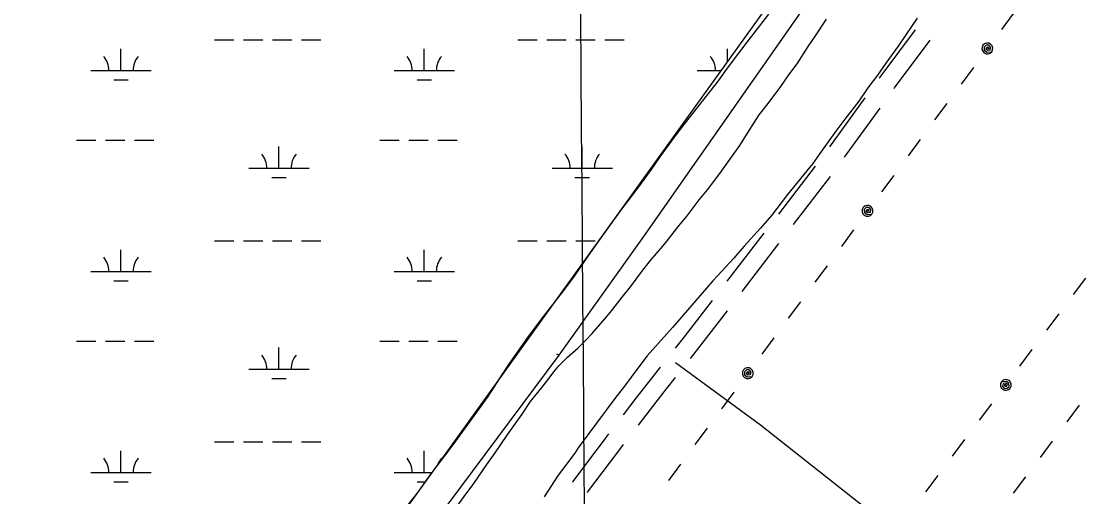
# Model space of a CAD drawing. Extents: x 3535183 to 3573198, y 534952 to 560562.
# Drawn here: x 3559421 to 3561184, y 557042 to 557829 of the extents above; entities that cross this region are included whole.
import ezdxf

# ---------------------------------------------------------------- set-up
doc = ezdxf.new("R2010")
doc.units = 0
for name, color, linetype in [('V-DTCH-CNTR', 7, 'Continuous'), ('V-GRID-MAJR', 7, 'Continuous'), ('V-ROAD-CNTR', 7, 'Continuous'), ('V-SITE-VEGE', 7, 'Continuous'), ('V-UTIL-LINE', 7, 'Continuous'), ('V-WETL-SWMP', 7, 'Continuous')]:
    doc.layers.add(name, color=color, linetype=linetype)

msp = doc.modelspace()

# ---------------------------------------------------------------- linework, layer by layer
at = {"layer": 'V-DTCH-CNTR'}
msp.add_lwpolyline([(3560504.004, 557263.756), (3560644.271, 557160.6950000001), (3560852.049, 556996.951), (3560916.973, 556949.429), (3560757.161, 556713.7930000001), (3560514.1720000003, 556384.837), (3560345.683, 556162.647), (3560134.401, 555884.914), (3560016.1720000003, 555743.743)], dxfattribs=at)
at = {"layer": 'V-GRID-MAJR'}
msp.add_spline([(3560480.4390000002, 540512.311), (3560433.741, 546570.077), (3560387.018, 552630.928), (3560340.296, 558691.794), (3560340.272, 558694.862)], degree=3, dxfattribs=at)
at = {"layer": 'V-ROAD-CNTR'}
for p, q in [((3560759.2060264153, 557621.2513771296), (3560817.7532219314, 557702.3178430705)), ((3560783.8276319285, 557604.1037521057), (3560842.3748305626, 557685.1702223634)), ((3560674.6857519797, 557509.6567942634), (3560735.55272131, 557588.9990340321)), ((3560699.329345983, 557492.4928231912), (3560760.196315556, 557571.8350632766)), ((3560589.4719949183, 557398.5776585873), (3560650.3389642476, 557477.919898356)), ((3560614.115588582, 557381.4136870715), (3560674.982558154, 557460.7559271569))]:
    msp.add_line(p, q, dxfattribs=at)
for points in [[(3560307.0473475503, 557278.3284169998), (3560311.58733847, 557276.4274208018), (3560451.2110592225, 557472.507028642), (3560718.7185242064, 557853.8872658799), (3560922.234117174, 558134.6917042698), (3561157.517646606, 558430.3281129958), (3561191.9965776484, 558477.682018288), (3561281.122399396, 558598.1347773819), (3561360.99523965, 558705.2935630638)], [(3560841.172100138, 557734.744429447), (3560842.324574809, 557736.3401856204), (3560900.9411255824, 557814.9167977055)], [(3560865.7937100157, 557717.5968104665), (3560866.509425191, 557718.5878143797), (3560925.57203332, 557797.762374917)], [(3560503.9272638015, 557287.7572316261), (3560518.847661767, 557306.5163511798), (3560565.1252071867, 557366.8407626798)], [(3560528.593563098, 557270.5755098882), (3560542.4903382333, 557288.0476488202), (3560589.7688007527, 557349.6767910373)], [(3558827.7830000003, 555308.41), (3558906.369, 555399.773), (3559348.0952654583, 555987.221999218), (3559556.5148486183, 556252.9804677), (3559781.064399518, 556564.5318445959), (3560311.58733847, 557276.4274208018)], [(3560417.723941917, 557177.4469223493), (3560438.770249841, 557204.7633977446), (3560465.3226327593, 557238.8622473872), (3560479.112748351, 557256.3850647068)], [(3560442.3698786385, 557160.281165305), (3560462.487750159, 557186.3926022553), (3560488.945367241, 557220.3697526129), (3560503.771647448, 557239.2092030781)], [(3560333.3685442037, 557065.716512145), (3560334.3254251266, 557067.0129965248), (3560360.170815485, 557101.6511692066), (3560386.194167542, 557136.1576311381), (3560393.439315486, 557145.6625072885)], [(3560357.995788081, 557048.5648766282), (3560358.4165748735, 557049.1350034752), (3560384.1691845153, 557083.6488307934), (3560410.0998324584, 557118.032368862), (3560418.0796451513, 557128.5010483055)]]:
    msp.add_lwpolyline(points, dxfattribs=at)
at = {"layer": 'V-SITE-VEGE'}
for p, q in [((3560657.907, 557840.436), (3560643.106, 557821.502)), ((3560643.106, 557821.502), (3560622.184, 557794.385)), ((3560622.184, 557794.385), (3560608.4050000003, 557775.9629999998)), ((3560608.4050000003, 557775.9629999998), (3560587.48, 557748.846)), ((3560587.48, 557748.846), (3560574.723, 557730.428)), ((3560574.723, 557730.428), (3560554.309, 557704.33)), ((3560554.309, 557704.33), (3560540.018, 557686.9319999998)), ((3560540.018, 557686.9319999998), (3560517.562, 557658.279)), ((3560517.562, 557658.279), (3560501.745, 557637.299)), ((3560501.745, 557637.299), (3560477.759, 557604.554)), ((3560477.759, 557604.554), (3560463.472, 557583.576)), ((3560463.472, 557583.576), (3560441.02, 557552.367)), ((3560441.02, 557552.367), (3560411.42, 557513.479)), ((3560411.42, 557513.479), (3560374.679, 557462.826)), ((3560374.679, 557462.826), (3560358.86, 557440.314)), ((3560358.86, 557440.314), (3560334.878, 557405.523)), ((3560334.878, 557405.523), (3560318.5470000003, 557383.009)), ((3560318.5470000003, 557383.009), (3560294.561, 557352.8200000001)), ((3560294.561, 557352.8200000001), (3560279.7600000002, 557333.376)), ((3560279.7600000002, 557333.376), (3560258.838, 557305.2339999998)), ((3560258.838, 557305.2339999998), (3560227.7120000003, 557260.723)), ((3560227.7120000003, 557260.723), (3560216.997, 557244.863)), ((3560216.997, 557244.863), (3560193.019, 557207.5160000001)), ((3560193.019, 557207.5160000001), (3560135.356, 557127.699)), ((3560123.109, 557111.838), (3560105.758, 557088.812)), ((3560135.356, 557127.699), (3560123.109, 557111.838)), ((3560105.758, 557088.812), (3560094.019, 557072.952)), ((3560094.019, 557072.952), (3560077.69, 557049.4149999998)), ((3560077.69, 557049.4149999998), (3560050.642, 557015.131))]:
    msp.add_line(p, q, dxfattribs=at)
for points in [[(3560138.0470000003, 557020.354), (3560153.866, 557042.353), (3560170.196, 557063.845), (3560191.627, 557095.054), (3560205.4050000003, 557114.496), (3560225.304, 557143.66), (3560250.308, 557178.451), (3560264.085, 557199.427), (3560282.967, 557222.964), (3560294.704, 557238.316), (3560302.36, 557248.55), (3560311.037, 557258.272), (3560325.332, 557273.116), (3560342.183, 557287.96), (3560354.436, 557299.734), (3560366.1780000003, 557312.015), (3560383.532, 557332.485), (3560396.293, 557347.327), (3560415.688, 557372.399), (3560429.467, 557389.284), (3560448.349, 557414.868), (3560462.128, 557432.2660000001), (3560483.057, 557456.827), (3560490.204, 557465.527), (3560509.597, 557490.089), (3560523.376, 557506.975), (3560543.278, 557533.582), (3560557.061, 557549.956), (3560577.474, 557577.076), (3560591.251, 557596.005), (3560610.131, 557623.123), (3560622.884, 557643.587), (3560642.271, 557673.77), (3560657.071, 557692.704), (3560677.9960000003, 557720.843), (3560691.261, 557740.287), (3560705.04, 557758.707), (3560723.406, 557787.356), (3560735.651, 557804.752), (3560753.5100000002, 557832.377)], [(3560903.794, 557834.102), (3560884.915, 557806.4720000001), (3560872.161, 557787.5430000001), (3560851.7460000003, 557759.403), (3560837.971, 557739.449), (3560822.15, 557718.47), (3560807.356, 557696.47), (3560783.877, 557666.792), (3560769.079, 557646.839), (3560746.626, 557615.627), (3560731.318, 557593.628), (3560689.467, 557541.944), (3560662.929, 557507.151), (3560644.552, 557486.169), (3560617.498, 557456.487), (3560600.1410000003, 557436.53), (3560574.109, 557407.87), (3560565.43, 557399.1680000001), (3560523.575, 557350.553), (3560499.072, 557321.897), (3560457.215, 557274.8150000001), (3560441.394, 557254.86), (3560419.45, 557224.67), (3560403.629, 557204.205), (3560342.9020000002, 557122.85), (3560337.291, 557114.152), (3560316.876, 557087.034), (3560309.733, 557077.313), (3560286.775, 557041.4990000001)]]:
    msp.add_lwpolyline(points, dxfattribs=at)
at = {"layer": 'V-UTIL-LINE'}
for points in [[(3561063.35083494, 557842.5412885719), (3561043.163875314, 557815.1823432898)], [(3561020.0099216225, 557783.8074060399), (3561022.884915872, 557783.720406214), (3561021.608918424, 557785.6654023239), (3561018.862923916, 557785.6794022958), (3561017.3959268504, 557783.146407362), (3561020.0319215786, 557781.0014116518), (3561024.682912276, 557781.58741048), (3561025.554910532, 557785.7644021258), (3561022.5509165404, 557789.5883944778), (3561017.99592565, 557789.1323953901), (3561014.623932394, 557786.1964012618), (3561014.887931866, 557781.3804108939), (3561019.118923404, 557777.8574179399), (3561027.251907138, 557778.4644167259), (3561028.744904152, 557781.6424103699), (3561028.9089038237, 557785.150403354), (3561027.7179062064, 557788.4533967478), (3561025.3529109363, 557791.0493915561), (3561022.1749172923, 557792.543388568), (3561018.666924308, 557792.7073882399), (3561015.363930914, 557791.5153906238), (3561012.767936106, 557789.1513953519), (3561011.273939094, 557785.973401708), (3561011.109939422, 557782.4654087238), (3561012.3009370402, 557779.1614153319), (3561014.6659323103, 557776.5654205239), (3561017.843925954, 557775.0724235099), (3561021.351918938, 557774.9084238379), (3561024.6559123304, 557776.0994214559), (3561027.251907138, 557778.4644167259)], [(3560996.852967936, 557752.418468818), (3560976.6660083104, 557725.0605235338)], [(3560952.917055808, 557692.874587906), (3560932.730096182, 557665.5156426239)], [(3560908.9811436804, 557633.329706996), (3560888.7941840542, 557605.9717617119)], [(3560865.0452315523, 557573.7858260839), (3560844.858271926, 557546.4268808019)], [(3560821.704318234, 557515.0509435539), (3560824.580312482, 557514.963943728), (3560823.304315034, 557516.909939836), (3560820.558320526, 557516.9239398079), (3560819.09132346, 557514.389944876), (3560821.7263181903, 557512.2449491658), (3560826.377308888, 557512.830947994), (3560827.2503071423, 557517.0079396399), (3560824.2463131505, 557520.8319319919), (3560819.690322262, 557520.375932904), (3560816.3183290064, 557517.4409387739), (3560816.582328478, 557512.6239484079), (3560820.813320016, 557509.1009554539), (3560828.94630375, 557509.7079542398), (3560830.4393007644, 557512.8859478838), (3560830.603300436, 557516.3939408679), (3560829.412302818, 557519.6969342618), (3560827.047307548, 557522.29292907), (3560823.869313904, 557523.7869260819), (3560820.362320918, 557523.9509257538), (3560817.0583275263, 557522.7599281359), (3560814.462332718, 557520.3949328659), (3560812.968335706, 557517.2169392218), (3560812.8043360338, 557513.7089462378), (3560813.9963336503, 557510.4049528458), (3560816.3603289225, 557507.8089580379), (3560819.538322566, 557506.3159610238), (3560823.04631555, 557506.1519613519), (3560826.350308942, 557507.3429589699), (3560828.94630375, 557509.7079542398)], [(3560798.547364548, 557483.66300633), (3560778.360404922, 557456.3050610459)], [(3560754.6114524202, 557424.119125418), (3560734.424492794, 557396.7611801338)], [(3561162.608636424, 557376.611220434), (3561182.9785956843, 557403.8331659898)], [(3560710.6755402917, 557364.5752445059), (3560690.488580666, 557337.216299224)], [(3561118.274725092, 557317.3623389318), (3561138.644684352, 557344.5852844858)], [(3560666.7396281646, 557305.0303635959), (3560646.552668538, 557277.671418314)], [(3561073.9398137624, 557258.1124574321), (3561094.3097730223, 557285.3354029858)], [(3560623.398714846, 557246.295481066), (3560626.2747090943, 557246.2074812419), (3560624.998711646, 557248.15347735), (3560622.2527171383, 557248.1674773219), (3560620.7857200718, 557245.63348239), (3560623.4207148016, 557243.4884866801), (3560628.072705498, 557244.074485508), (3560628.9447037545, 557248.251477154), (3560625.9407097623, 557252.0764695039), (3560621.384718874, 557251.619470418), (3560618.013725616, 557248.6844762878), (3560618.2777250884, 557243.8674859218), (3560622.5077166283, 557240.3444929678), (3560630.640700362, 557240.9514917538), (3560632.1346973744, 557244.1294853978), (3560632.2986970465, 557247.6374783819), (3560631.10669943, 557250.9414717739), (3560628.7427041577, 557253.5374665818), (3560625.564710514, 557255.0304635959), (3560622.0567175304, 557255.1944632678), (3560618.7527241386, 557254.0034656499), (3560616.1567293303, 557251.6384703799), (3560614.663732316, 557248.4604767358), (3560614.4997326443, 557244.952483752), (3560615.690730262, 557241.6494903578), (3560618.055725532, 557239.05349555), (3560621.233719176, 557237.559498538), (3560624.7417121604, 557237.3954988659), (3560628.044705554, 557238.587496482), (3560630.640700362, 557240.9514917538)], [(3561050.55586053, 557226.8615199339), (3561047.68086628, 557226.9685197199), (3561048.943863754, 557225.0135236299), (3561051.689858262, 557224.9815236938), (3561053.1738552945, 557227.505518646), (3561050.552860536, 557229.6675143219), (3561045.8978698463, 557229.11351543), (3561044.996871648, 557224.942523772), (3561047.9758656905, 557221.097531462), (3561052.533856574, 557221.5235306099), (3561055.92584979, 557224.4365247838), (3561055.693850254, 557229.2545151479), (3561051.4868586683, 557232.805508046), (3561043.349874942, 557232.25350915), (3561041.834877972, 557229.085515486), (3561041.647878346, 557225.5785224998), (3561042.816876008, 557222.2675291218), (3561045.163871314, 557219.6555343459), (3561048.3318649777, 557218.1405373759), (3561051.838857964, 557217.95353775), (3561055.149851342, 557219.1225354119), (3561057.761846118, 557221.4695307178), (3561059.276843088, 557224.6375243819), (3561059.463842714, 557228.14351737), (3561058.294845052, 557231.455510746), (3561055.947849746, 557234.067505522), (3561052.779856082, 557235.582502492), (3561049.2738630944, 557235.7695021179), (3561045.961869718, 557234.6005044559), (3561043.349874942, 557232.25350915)], [(3560600.24176116, 557214.9075438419), (3560580.0548015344, 557187.549598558)], [(3561006.8389479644, 557168.437636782), (3561027.2089072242, 557195.660582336)], [(3561171.816618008, 557193.1775873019), (3561151.446658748, 557165.954641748)], [(3560556.3058490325, 557155.36366293), (3560536.1188894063, 557128.0057176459)], [(3560962.504036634, 557109.1877552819), (3560982.8739958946, 557136.410700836)], [(3561127.4827066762, 557133.9287057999), (3561107.112747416, 557106.7057602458)], [(3560512.369936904, 557095.819782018), (3560492.182977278, 557068.460836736)], [(3560918.1701253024, 557049.9388737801), (3560938.5400845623, 557077.161819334)], [(3561083.1477953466, 557074.6788242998), (3561062.777836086, 557047.455878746)]]:
    msp.add_lwpolyline(points, dxfattribs=at)
at = {"layer": 'V-WETL-SWMP'}
for p, q in [((3560752.746038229, 557989.3100449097), (3559962.37005336, 556889.4110626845)), ((3559586.1798776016, 557747.3786005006), (3559586.1798723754, 557783.378597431)), ((3559740.7718606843, 557798.120596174), (3559772.7718587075, 557798.120596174)), ((3559788.7718577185, 557798.1205961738), (3559820.7718557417, 557798.120596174)), ((3559836.7718547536, 557798.120596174), (3559868.771852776, 557798.120596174)), ((3559884.771851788, 557798.120596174), (3559916.7718498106, 557798.120596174)), ((3560088.087846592, 557747.3786005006), (3560088.087841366, 557783.378597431)), ((3560242.679829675, 557798.120596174), (3560274.679827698, 557798.120596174)), ((3560290.679826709, 557798.1205961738), (3560322.679824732, 557798.120596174)), ((3560338.6798237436, 557798.120596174), (3560370.679821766, 557798.120596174)), ((3560386.679820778, 557798.120596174), (3560418.6798188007, 557798.120596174)), ((3560589.99581334, 557762.8244100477), (3560589.995810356, 557783.378597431)), ((3559536.1798806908, 557747.3786005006), (3559636.179874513, 557747.3786005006)), ((3560038.087849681, 557747.3786005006), (3560138.087843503, 557747.3786005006)), ((3560539.9958186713, 557747.3786005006), (3560578.8966150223, 557747.3786005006)), ((3559574.1798805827, 557731.9476018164), (3559598.1798791, 557731.9476018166)), ((3560076.087849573, 557731.9476018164), (3560100.08784809, 557731.9476018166)), ((3559512.7718988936, 557631.9466103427), (3559544.7718969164, 557631.9466103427)), ((3559560.7718959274, 557631.946610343), (3559592.7718939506, 557631.9466103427)), ((3559608.7718929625, 557631.946610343), (3559640.7718909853, 557631.9466103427)), ((3560014.6798678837, 557631.9466103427), (3560046.679865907, 557631.9466103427)), ((3560062.679864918, 557631.946610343), (3560094.6798629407, 557631.9466103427)), ((3560110.6798619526, 557631.946610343), (3560142.679859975, 557631.9466103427)), ((3559847.615884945, 557585.5166143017), (3559847.6158797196, 557621.5166112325)), ((3560349.5238539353, 557585.5166143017), (3560349.5238487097, 557621.5166112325)), ((3559797.615888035, 557585.5166143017), (3559897.615881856, 557585.5166143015)), ((3559835.6158879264, 557570.0856156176), (3559859.6158864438, 557570.0856156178)), ((3560299.5238570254, 557585.5166143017), (3560399.5238508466, 557585.5166143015)), ((3560337.5238569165, 557570.0856156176), (3560361.5238554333, 557570.0856156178)), ((3559740.7719089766, 557465.4456245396), (3559772.771907, 557465.4456245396)), ((3559788.771906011, 557465.4456245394), (3559820.7719040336, 557465.4456245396)), ((3559836.7719030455, 557465.4456245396), (3559868.771901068, 557465.4456245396)), ((3559884.7719000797, 557465.4456245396), (3559916.7718981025, 557465.4456245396)), ((3560242.6798779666, 557465.4456245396), (3560274.6798759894, 557465.4456245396)), ((3560290.679875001, 557465.4456245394), (3560322.679873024, 557465.4456245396)), ((3560338.679872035, 557465.4456245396), (3560370.6798700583, 557465.4456245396)), ((3559586.179925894, 557414.7036288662), (3559586.179920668, 557450.7036257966)), ((3560088.087894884, 557414.7036288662), (3560088.087889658, 557450.7036257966)), ((3559536.1799289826, 557414.7036288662), (3559636.1799228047, 557414.7036288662)), ((3560038.087897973, 557414.7036288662), (3560138.0878917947, 557414.7036288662)), ((3559574.179928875, 557399.2726301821), (3559598.179927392, 557399.2726301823)), ((3560076.0878978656, 557399.2726301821), (3560100.087896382, 557399.2726301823)), ((3559512.7719471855, 557299.2716387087), (3559544.771945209, 557299.2716387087)), ((3559560.7719442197, 557299.2716387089), (3559592.7719422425, 557299.2716387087)), ((3559608.7719412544, 557299.2716387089), (3559640.7719392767, 557299.2716387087)), ((3559847.615933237, 557252.8416426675), (3559847.6159280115, 557288.8416395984)), ((3560014.6799161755, 557299.2716387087), (3560046.679914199, 557299.2716387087)), ((3560062.67991321, 557299.2716387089), (3560094.679911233, 557299.2716387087)), ((3560110.679910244, 557299.2716387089), (3560142.679908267, 557299.2716387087)), ((3559797.6159363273, 557252.8416426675), (3559897.6159301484, 557252.8416426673)), ((3559835.6159362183, 557237.4106439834), (3559859.615934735, 557237.4106439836)), ((3559740.7719572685, 557132.7706529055), (3559772.7719552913, 557132.7706529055)), ((3559788.7719543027, 557132.7706529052), (3559820.771952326, 557132.7706529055)), ((3559836.771951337, 557132.7706529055), (3559868.77194936, 557132.7706529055)), ((3559884.7719483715, 557132.7706529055), (3559916.771946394, 557132.7706529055)), ((3559586.179974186, 557082.0286572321), (3559586.1799689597, 557118.0286541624)), ((3560088.0879431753, 557082.0286572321), (3560088.0879379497, 557118.0286541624)), ((3559536.179977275, 557082.0286572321), (3559636.1799710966, 557082.0286572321)), ((3560038.087946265, 557082.0286572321), (3560100.783056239, 557082.0286572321)), ((3559574.1799771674, 557066.5976585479), (3559598.179975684, 557066.5976585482)), ((3560076.087946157, 557066.5976585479), (3560089.694500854, 557066.5976585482))]:
    msp.add_line(p, q, dxfattribs=at)
for centre, radius, start, end in [((3559530.9369448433, 557747.8534036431), 35.24628790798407, 359.22817995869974, 40.77183829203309), ((3559641.4228102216, 557747.8534036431), 35.246287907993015, 139.22817691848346, 180.77183525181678), ((3560032.844913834, 557747.8534036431), 35.24628790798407, 359.22817995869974, 40.77183829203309), ((3560143.330779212, 557747.8534036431), 35.246287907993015, 139.22817691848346, 180.77183525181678), ((3560534.7528828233, 557747.8534036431), 35.24628790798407, 359.22817995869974, 40.77183829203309), ((3559792.3729521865, 557585.9914174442), 35.24628790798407, 359.22817995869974, 40.77183829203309), ((3559902.8588175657, 557585.9914174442), 35.246287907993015, 139.22817691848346, 180.77183525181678), ((3560294.280921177, 557585.9914174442), 35.24628790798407, 359.22817995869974, 40.77183829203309), ((3560404.7667865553, 557585.9914174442), 35.246287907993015, 139.22817691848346, 180.77183525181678), ((3559530.9369931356, 557415.1784320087), 35.24628790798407, 359.22817995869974, 40.77183829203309), ((3559641.422858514, 557415.1784320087), 35.246287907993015, 139.22817691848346, 180.77183525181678), ((3560032.844962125, 557415.1784320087), 35.24628790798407, 359.22817995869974, 40.77183829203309), ((3560143.3308275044, 557415.1784320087), 35.246287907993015, 139.22817691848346, 180.77183525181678), ((3559792.373000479, 557253.3164458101), 35.24628790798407, 359.22817995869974, 40.77183829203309), ((3559902.858865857, 557253.3164458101), 35.246287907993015, 139.22817691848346, 180.77183525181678), ((3559530.937041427, 557082.5034603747), 35.24628790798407, 359.22817995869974, 40.77183829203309), ((3559641.422906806, 557082.5034603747), 35.246287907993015, 139.22817691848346, 180.77183525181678), ((3560032.845010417, 557082.5034603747), 35.24628790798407, 359.22817995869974, 40.77183829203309), ((3560143.330875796, 557082.5034603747), 35.246287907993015, 139.22817691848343, 157.7811904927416)]:
    msp.add_arc(centre, radius, start, end, dxfattribs=at)

doc.saveas('drawing.dxf')
